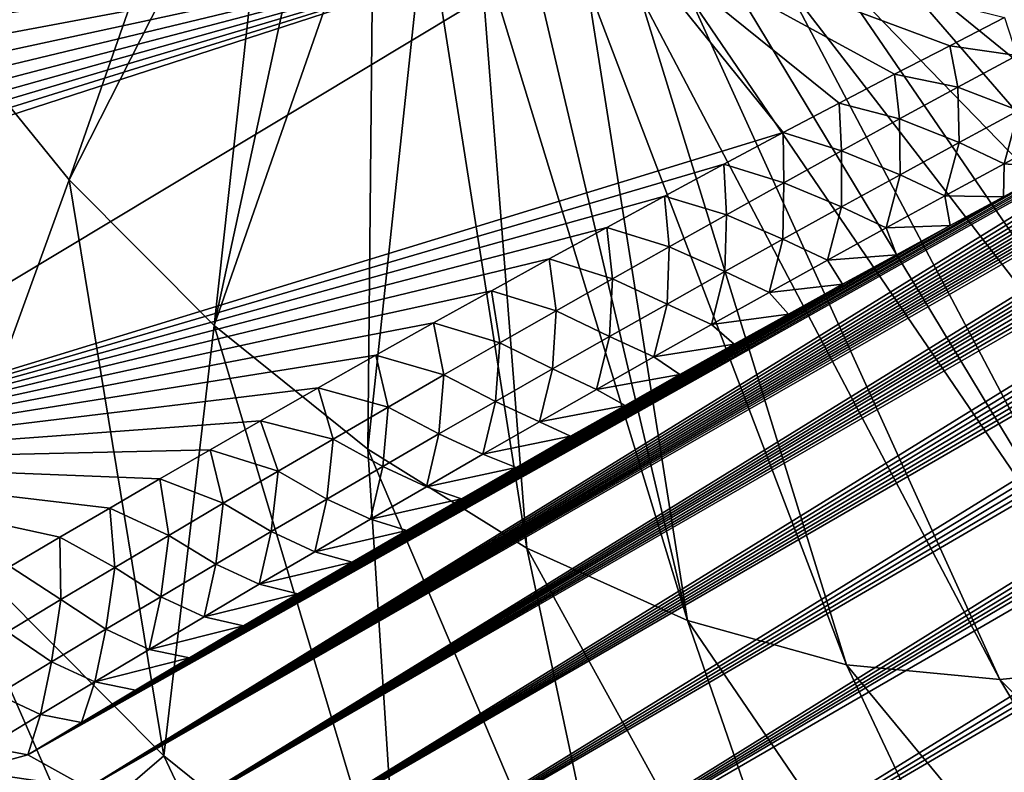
# Model space of a CAD drawing. Header units: metres. Extents: x -80 to 80, y -455 to 95.
# Tile 460 of 656: x -70.11 to -62.11, y -44.78 to -38.66. Entities that reach past the tile are written whole.
import ezdxf

# ---------------------------------------------------------------- set-up
doc = ezdxf.new("R2010")
doc.units = ezdxf.units.M
doc.layers.add('solid_501010_K', color=7, linetype='CONTINUOUS')

msp = doc.modelspace()

# ---------------------------------------------------------------- linework, layer by layer
at = {"layer": 'solid_501010_K'}
for points in [[(-67.063141, -46.354252, 48.614143), (-44.740086, -33.154278, 28.696333), (-44.162918, -33.103046, 28.634157)], [(-66.325684, -46.79882, 49.370514), (-67.063141, -46.354252, 48.614143), (-44.162918, -33.103046, 28.634157)], [(-66.325684, -46.79882, 49.370514), (-43.676907, -33.086941, 28.611338), (-43.263935, -33.097355, 28.618059)], [(-66.325684, -46.79882, 49.370514), (-44.162918, -33.103046, 28.634157), (-43.676907, -33.086941, 28.611338)], [(-66.325684, -46.79882, 49.370514), (-43.263935, -33.097355, 28.618059), (-42.909931, -33.128357, 28.647699)], [(-65.548698, -47.274113, 50.044193), (-66.325684, -46.79882, 49.370514), (-42.909931, -33.128357, 28.647699)], [(-65.548698, -47.274113, 50.044193), (-42.909931, -33.128357, 28.647699), (-42.603291, -33.175686, 28.695436)], [(-67.063141, -46.354252, 48.614143), (-45.068607, -33.196266, 28.74576), (-44.740086, -33.154278, 28.696333)], [(-67.063141, -46.354252, 48.614143), (-45.427174, -33.251324, 28.809904), (-45.068607, -33.196266, 28.74576)], [(-65.548698, -47.274113, 50.044193), (-42.603291, -33.175686, 28.695436), (-42.335392, -33.236614, 28.758228)], [(-67.063141, -46.354252, 48.614143), (-45.818066, -33.321236, 28.890873), (-45.427174, -33.251324, 28.809904)], [(-65.548698, -47.274113, 50.044193), (-42.335392, -33.236614, 28.758228), (-42.098774, -33.30946, 28.834143)], [(-67.063141, -46.354252, 48.614143), (-46.243538, -33.407684, 28.990576), (-45.818066, -33.321236, 28.890873)], [(-65.548698, -47.274113, 50.044193), (-42.098774, -33.30946, 28.834143), (-41.888222, -33.393284, 28.922083)], [(-67.758598, -45.941452, 47.774277), (-46.706242, -33.512539, 29.111168), (-46.243538, -33.407684, 28.990576)], [(-67.063141, -46.354252, 48.614143), (-67.758598, -45.941452, 47.774277), (-46.243538, -33.407684, 28.990576)], [(-65.548698, -47.274113, 50.044193), (-41.888222, -33.393284, 28.922083), (-41.699245, -33.488327, 29.02231)], [(-67.758598, -45.941452, 47.774277), (-47.209763, -33.63839, 29.255877), (-46.706242, -33.512539, 29.111168)], [(-64.734062, -47.779243, 50.635429), (-65.548698, -47.274113, 50.044193), (-41.699245, -33.488327, 29.02231)], [(-64.734062, -47.779243, 50.635429), (-41.699245, -33.488327, 29.02231), (-41.528233, -33.595264, 29.135452)], [(-64.734062, -47.779243, 50.635429), (-41.528233, -33.595264, 29.135452), (-41.373119, -33.715549, 29.263088)], [(-67.758598, -45.941452, 47.774277), (-47.757191, -33.787552, 29.427498), (-47.209763, -33.63839, 29.255877)], [(-64.734062, -47.779243, 50.635429), (-41.373119, -33.715549, 29.263088), (-41.232262, -33.851639, 29.407845)], [(-67.758598, -45.941452, 47.774277), (-48.351635, -33.962387, 29.628872), (-47.757191, -33.787552, 29.427498)], [(-64.734062, -47.779243, 50.635429), (-41.232262, -33.851639, 29.407845), (-41.105217, -34.006279, 29.572626)], [(-68.408897, -45.561649, 46.849689), (-48.776203, -34.094772, 29.78166), (-48.351635, -33.962387, 29.628872)], [(-67.758598, -45.941452, 47.774277), (-68.408897, -45.561649, 46.849689), (-48.351635, -33.962387, 29.628872)], [(-64.734062, -47.779243, 50.635429), (-41.105217, -34.006279, 29.572626), (-40.992966, -34.183395, 29.761736)], [(-68.408897, -45.561649, 46.849689), (-49.224724, -34.240864, 29.950617), (-48.776203, -34.094772, 29.78166)], [(-68.408897, -45.561649, 46.849689), (-49.698677, -34.401756, 30.137194), (-49.224724, -34.240864, 29.950617)], [(-63.883057, -48.313488, 51.143887), (-64.734062, -47.779243, 50.635429), (-40.992966, -34.183395, 29.761736)], [(-63.883057, -48.313488, 51.143887), (-40.992966, -34.183395, 29.761736), (-40.897076, -34.388245, 29.980846)], [(-68.408897, -45.561649, 46.849689), (-50.199081, -34.578285, 30.342455), (-49.698677, -34.401756, 30.137194)], [(-63.883057, -48.313488, 51.143887), (-40.897076, -34.388245, 29.980846), (-40.821041, -34.626686, 30.236309)], [(-68.408897, -45.561649, 46.849689), (-50.728027, -34.77198, 30.568542), (-50.199081, -34.578285, 30.342455)], [(-63.883057, -48.313488, 51.143887), (-40.821041, -34.626686, 30.236309), (-40.770229, -34.907375, 30.537647)], [(-68.408897, -45.561649, 46.849689), (-51.286289, -34.983524, 30.816315), (-50.728027, -34.77198, 30.568542)], [(-62.996494, -48.876259, 51.568554), (-63.883057, -48.313488, 51.143887), (-40.770229, -34.907375, 30.537647)], [(-62.996494, -48.876259, 51.568554), (-40.770229, -34.907375, 30.537647), (-40.752071, -35.239765, 30.895155)], [(-69.010117, -45.21624, 45.838776), (-51.726315, -35.155384, 31.01857), (-51.286289, -34.983524, 30.816315)], [(-68.408897, -45.561649, 46.849689), (-69.010117, -45.21624, 45.838776), (-51.286289, -34.983524, 30.816315)], [(-69.010117, -45.21624, 45.838776), (-52.184002, -35.3382, 31.234232), (-51.726315, -35.155384, 31.01857)], [(-62.996494, -48.876259, 51.568554), (-40.752071, -35.239765, 30.895155), (-40.77803, -35.637028, 31.32353)], [(-69.010117, -45.21624, 45.838776), (-52.661476, -35.533592, 31.465843), (-52.184002, -35.3382, 31.234232)], [(-69.010117, -45.21624, 45.838776), (-53.158939, -35.741798, 31.713724), (-52.661476, -35.533592, 31.465843)], [(-62.996494, -48.876259, 51.568554), (-40.77803, -35.637028, 31.32353), (-40.811611, -35.86388, 31.568567)], [(-69.010117, -45.21624, 45.838776), (-53.571239, -35.917557, 31.923641), (-53.158939, -35.741798, 31.713724)], [(-69.010117, -45.21624, 45.838776), (-53.998146, -36.102821, 32.145973), (-53.571239, -35.917557, 31.923641)], [(-62.996494, -48.876259, 51.568554), (-40.811611, -35.86388, 31.568567), (-40.862015, -36.111988, 31.837017)], [(-69.010117, -45.21624, 45.838776), (-54.440701, -36.298241, 32.38168), (-53.998146, -36.102821, 32.145973)], [(-62.996494, -48.876259, 51.568554), (-40.862015, -36.111988, 31.837017), (-40.931625, -36.383091, 32.130894)], [(-68.405746, -36.225109, 62.123634), (-70.789642, -38.628834, 56.503872), (-69.708549, -39.961239, 56.825706)], [(-68.038643, -36.666187, 62.239697), (-68.405746, -36.225109, 62.123634), (-69.708549, -39.961239, 56.825706)], [(-69.010117, -45.21624, 45.838776), (-54.897991, -36.503132, 32.62957), (-54.440701, -36.298241, 32.38168)], [(-62.074902, -49.466949, 51.907593), (-62.996494, -48.876259, 51.568554), (-40.931625, -36.383091, 32.130894)], [(-69.557556, -44.906773, 44.73962), (-55.370411, -36.718178, 32.891003), (-54.897991, -36.503132, 32.62957)], [(-69.010117, -45.21624, 45.838776), (-69.557556, -44.906773, 44.73962), (-54.897991, -36.503132, 32.62957)], [(-68.038643, -36.666187, 62.239697), (-69.708549, -39.961239, 56.825706), (-68.530258, -41.143372, 57.337402)], [(-69.557556, -44.906773, 44.73962), (-55.776035, -36.905697, 33.120331), (-55.370411, -36.718178, 32.891003)], [(-67.647079, -37.069447, 62.40353), (-68.038643, -36.666187, 62.239697), (-68.530258, -41.143372, 57.337402)], [(-62.357918, -36.666138, 68.102737), (-62.5093, -37.069405, 67.7062), (-56.999367, -39.961239, 69.942711)], [(-62.357918, -36.666138, 68.102737), (-56.999367, -39.961239, 69.942711), (-56.71183, -38.628834, 71.033424)], [(-69.557556, -44.906773, 44.73962), (-56.193565, -37.101124, 33.360348), (-55.776035, -36.905697, 33.120331)], [(-69.557556, -44.906773, 44.73962), (-56.622368, -37.304104, 33.61055), (-56.193565, -37.101124, 33.360348)], [(-67.235985, -37.429817, 62.613075), (-67.647079, -37.069447, 62.40353), (-68.530258, -41.143372, 57.337402)], [(-62.5093, -37.069405, 67.7062), (-62.705761, -37.429783, 67.288696), (-57.473606, -41.143372, 68.748848)], [(-62.5093, -37.069405, 67.7062), (-57.473606, -41.143372, 68.748848), (-56.999367, -39.961239, 69.942711)], [(-69.557556, -44.906773, 44.73962), (-57.060654, -37.514072, 33.870594), (-56.622368, -37.304104, 33.61055)], [(-67.235985, -37.429817, 62.613075), (-68.530258, -41.143372, 57.337402), (-67.28109, -42.148823, 58.027534)], [(-66.810524, -37.742775, 62.865704), (-67.235985, -37.429817, 62.613075), (-67.28109, -42.148823, 58.027534)], [(-62.705761, -37.429783, 67.288696), (-62.944824, -37.742741, 66.855469), (-58.123951, -42.148823, 67.478516)], [(-62.705761, -37.429783, 67.288696), (-58.123951, -42.148823, 67.478516), (-57.473606, -41.143372, 68.748848)], [(-69.557556, -44.906773, 44.73962), (-57.506645, -37.730438, 34.140137), (-57.060654, -37.514072, 33.870594)], [(-69.557556, -44.906773, 44.73962), (-57.960724, -37.95335, 34.419399), (-57.506645, -37.730438, 34.140137)], [(-66.810524, -37.742775, 62.865704), (-67.28109, -42.148823, 58.027534), (-65.988945, -42.955132, 58.880684)], [(-66.376045, -38.004383, 63.158241), (-66.810524, -37.742775, 62.865704), (-65.988945, -42.955132, 58.880684)], [(-62.944824, -37.742741, 66.855469), (-63.223488, -38.004353, 66.41198), (-58.123951, -42.148823, 67.478516)], [(-73.760017, -40.593231, 42.074558), (-73.355377, -40.359142, 41.719841), (-65.298088, -37.84605, 36.291473)], [(-72.613815, -42.247437, 42.271839), (-73.760017, -40.593231, 42.074558), (-65.298088, -37.84605, 36.291473)], [(-73.355377, -40.359142, 41.719841), (-72.951569, -40.122749, 41.367989), (-65.298088, -37.84605, 36.291473)], [(-72.951569, -40.122749, 41.367989), (-72.548607, -39.884068, 41.018993), (-65.298088, -37.84605, 36.291473)], [(-72.613815, -42.247437, 42.271839), (-65.298088, -37.84605, 36.291473), (-63.905449, -39.576694, 36.638096)], [(-72.548607, -39.884068, 41.018993), (-72.1465, -39.64312, 40.672848), (-65.298088, -37.84605, 36.291473)], [(-72.1465, -39.64312, 40.672848), (-71.745255, -39.399918, 40.329544), (-65.298088, -37.84605, 36.291473)], [(-71.745255, -39.399918, 40.329544), (-71.344444, -39.154243, 39.988716), (-65.298088, -37.84605, 36.291473)], [(-71.344444, -39.154243, 39.988716), (-70.944237, -38.9062, 39.650497), (-65.298088, -37.84605, 36.291473)], [(-70.944237, -38.9062, 39.650497), (-70.545212, -38.656143, 39.315353), (-65.298088, -37.84605, 36.291473)], [(-63.451366, -39.337284, 36.322128), (-63.905449, -39.576694, 36.638096), (-65.298088, -37.84605, 36.291473)], [(-63.000076, -39.101601, 36.012993), (-63.451366, -39.337284, 36.322128), (-65.298088, -37.84605, 36.291473)], [(-62.551216, -38.869408, 35.710308), (-63.000076, -39.101601, 36.012993), (-65.298088, -37.84605, 36.291473)], [(-62.105515, -38.641071, 35.414455), (-62.551216, -38.869408, 35.710308), (-65.298088, -37.84605, 36.291473)], [(-69.557556, -44.906773, 44.73962), (-58.42392, -38.183117, 34.708599), (-57.960724, -37.95335, 34.419399)], [(-66.376045, -38.004383, 63.158241), (-65.988945, -42.955132, 58.880684), (-64.682686, -43.544285, 59.877792)], [(-65.938011, -38.211346, 63.487007), (-66.376045, -38.004383, 63.158241), (-64.682686, -43.544285, 59.877792)], [(-63.223488, -38.004353, 66.41198), (-63.538258, -38.211327, 65.963776), (-58.935875, -42.955132, 66.160072)], [(-63.223488, -38.004353, 66.41198), (-58.935875, -42.955132, 66.160072), (-58.123951, -42.148823, 67.478516)], [(-69.557556, -44.906773, 44.73962), (-58.89436, -38.418991, 35.007088), (-58.42392, -38.183117, 34.708599)], [(-65.501938, -38.361061, 63.847858), (-65.938011, -38.211346, 63.487007), (-64.682686, -43.544285, 59.877792)], [(-63.538258, -38.211327, 65.963776), (-63.885166, -38.36105, 65.516518), (-59.891247, -43.544285, 64.822983)], [(-63.538258, -38.211327, 65.963776), (-59.891247, -43.544285, 64.822983), (-58.935875, -42.955132, 66.160072)], [(-65.501938, -38.361061, 63.847858), (-64.682686, -43.544285, 59.877792), (-63.391495, -43.903126, 60.99659)], [(-65.073326, -38.451645, 64.236252), (-65.501938, -38.361061, 63.847858), (-63.391495, -43.903126, 60.99659)], [(-63.885166, -38.36105, 65.516518), (-64.259842, -38.451645, 65.075836), (-60.968716, -43.903126, 63.497112)], [(-63.885166, -38.36105, 65.516518), (-60.968716, -43.903126, 63.497112), (-59.891247, -43.544285, 64.822983)], [(-69.557556, -44.906773, 44.73962), (-59.370159, -38.660198, 35.31424), (-58.89436, -38.418991, 35.007088)], [(-65.073326, -38.451645, 64.236252), (-62.144218, -44.023636, 62.212082), (-64.657562, -38.481964, 64.647285)], [(-65.073326, -38.451645, 64.236252), (-63.391495, -43.903126, 60.99659), (-62.144218, -44.023636, 62.212082)], [(-64.259842, -38.451645, 65.075836), (-64.657562, -38.481964, 64.647285), (-60.968716, -43.903126, 63.497112)], [(-60.968716, -43.903126, 63.497112), (-64.657562, -38.481964, 64.647285), (-62.144218, -44.023636, 62.212082)], [(-70.750908, -42.826015, 51.008858), (-69.708549, -39.961239, 56.825706), (-70.789642, -38.628834, 56.503872)], [(-62.007099, -38.948902, 35.592228), (-62.551216, -38.869408, 35.710308), (-62.105515, -38.641071, 35.414455)], [(-69.557556, -44.906773, 44.73962), (-59.850735, -38.906452, 35.629852), (-59.370159, -38.660198, 35.31424)], [(-62.484268, -39.20697, 35.919792), (-63.000076, -39.101601, 36.012993), (-62.551216, -38.869408, 35.710308)], [(-62.007099, -38.948902, 35.592228), (-62.484268, -39.20697, 35.919792), (-62.551216, -38.869408, 35.710308)], [(-70.045639, -44.634899, 43.550011), (-60.337574, -39.158302, 35.954433), (-59.850735, -38.906452, 35.629852)], [(-69.557556, -44.906773, 44.73962), (-70.045639, -44.634899, 43.550011), (-59.850735, -38.906452, 35.629852)], [(-62.007099, -38.948902, 35.592228), (-61.99147, -39.39563, 36.014568), (-62.484268, -39.20697, 35.919792)], [(-62.958775, -39.465557, 36.250637), (-63.451366, -39.337284, 36.322128), (-63.000076, -39.101601, 36.012993)], [(-62.484268, -39.20697, 35.919792), (-62.958775, -39.465557, 36.250637), (-63.000076, -39.101601, 36.012993)], [(-70.045639, -44.634899, 43.550011), (-60.829643, -39.415306, 36.287697), (-60.337574, -39.158302, 35.954433)], [(-62.484268, -39.20697, 35.919792), (-62.47435, -39.656746, 36.35099), (-62.958775, -39.465557, 36.250637)], [(-62.484268, -39.20697, 35.919792), (-61.99147, -39.39563, 36.014568), (-62.47435, -39.656746, 36.35099)], [(-63.430656, -39.724606, 36.584705), (-63.905449, -39.576694, 36.638096), (-63.451366, -39.337284, 36.322128)], [(-62.958775, -39.465557, 36.250637), (-63.430656, -39.724606, 36.584705), (-63.451366, -39.337284, 36.322128)], [(-70.045639, -44.634899, 43.550011), (-61.254719, -39.639336, 36.580017), (-60.829643, -39.415306, 36.287697)], [(-62.109924, -39.830704, 36.613369), (-62.47435, -39.656746, 36.35099), (-61.99147, -39.39563, 36.014568)], [(-61.626308, -39.571167, 36.275761), (-62.109924, -39.830704, 36.613369), (-61.99147, -39.39563, 36.014568)], [(-62.958775, -39.465557, 36.250637), (-62.954552, -39.918446, 36.690727), (-63.430656, -39.724606, 36.584705)], [(-62.958775, -39.465557, 36.250637), (-62.47435, -39.656746, 36.35099), (-62.954552, -39.918446, 36.690727)], [(-64.387184, -39.833134, 36.978733), (-72.613815, -42.247437, 42.271839), (-63.905449, -39.576694, 36.638096)], [(-63.899952, -39.984055, 36.921955), (-64.387184, -39.833134, 36.978733), (-63.905449, -39.576694, 36.638096)], [(-63.430656, -39.724606, 36.584705), (-63.899952, -39.984055, 36.921955), (-63.905449, -39.576694, 36.638096)], [(-61.626308, -39.571167, 36.275761), (-61.682278, -39.866577, 36.878349), (-62.109924, -39.830704, 36.613369)], [(-70.045639, -44.634899, 43.550011), (-61.682278, -39.866577, 36.878349), (-61.254719, -39.639336, 36.580017)], [(-62.590889, -40.090939, 36.954281), (-62.954552, -39.918446, 36.690727), (-62.47435, -39.656746, 36.35099)], [(-62.109924, -39.830704, 36.613369), (-62.590889, -40.090939, 36.954281), (-62.47435, -39.656746, 36.35099)], [(-63.430656, -39.724606, 36.584705), (-63.43211, -40.180672, 37.033726), (-63.899952, -39.984055, 36.921955)], [(-63.430656, -39.724606, 36.584705), (-62.954552, -39.918446, 36.690727), (-63.43211, -40.180672, 37.033726)], [(-64.387184, -39.833134, 36.978733), (-64.871117, -40.09317, 37.326534), (-72.613815, -42.247437, 42.271839)], [(-64.366684, -40.243855, 37.262356), (-64.871117, -40.09317, 37.326534), (-64.387184, -39.833134, 36.978733)], [(-63.899952, -39.984055, 36.921955), (-64.366684, -40.243855, 37.262356), (-64.387184, -39.833134, 36.978733)], [(-62.109924, -39.830704, 36.613369), (-62.11348, -40.097492, 37.183178), (-62.590889, -40.090939, 36.954281)], [(-62.109924, -39.830704, 36.613369), (-61.682278, -39.866577, 36.878349), (-62.11348, -40.097492, 37.183178)], [(-70.045639, -44.634899, 43.550011), (-62.11348, -40.097492, 37.183178), (-61.682278, -39.866577, 36.878349)], [(-63.069233, -40.351814, 37.298443), (-63.43211, -40.180672, 37.033726), (-62.954552, -39.918446, 36.690727)], [(-62.590889, -40.090939, 36.954281), (-63.069233, -40.351814, 37.298443), (-62.954552, -39.918446, 36.690727)], [(-70.750908, -42.826015, 51.008858), (-68.94001, -44.642818, 51.795277), (-69.708549, -39.961239, 56.825706)], [(-68.94001, -44.642818, 51.795277), (-68.530258, -41.143372, 57.337402), (-69.708549, -39.961239, 56.825706)], [(-63.899952, -39.984055, 36.921955), (-63.907059, -40.443363, 37.379951), (-64.366684, -40.243855, 37.262356)], [(-63.899952, -39.984055, 36.921955), (-63.43211, -40.180672, 37.033726), (-63.907059, -40.443363, 37.379951)], [(-64.871117, -40.09317, 37.326534), (-65.338402, -40.346504, 37.667732), (-72.613815, -42.247437, 42.271839)], [(-70.045639, -44.634899, 43.550011), (-62.547924, -40.331856, 37.494282), (-62.11348, -40.097492, 37.183178)], [(-64.830887, -40.50396, 37.605862), (-65.338402, -40.346504, 37.667732), (-64.871117, -40.09317, 37.326534)], [(-64.366684, -40.243855, 37.262356), (-64.830887, -40.50396, 37.605862), (-64.871117, -40.09317, 37.326534)], [(-62.590889, -40.090939, 36.954281), (-62.547924, -40.331856, 37.494282), (-63.069233, -40.351814, 37.298443)], [(-62.590889, -40.090939, 36.954281), (-62.11348, -40.097492, 37.183178), (-62.547924, -40.331856, 37.494282)], [(-64.366684, -40.243855, 37.262356), (-64.379417, -40.706467, 37.729355), (-64.830887, -40.50396, 37.605862)], [(-64.366684, -40.243855, 37.262356), (-63.907059, -40.443363, 37.379951), (-64.379417, -40.706467, 37.729355)], [(-63.544983, -40.613262, 37.645817), (-63.907059, -40.443363, 37.379951), (-63.43211, -40.180672, 37.033726)], [(-63.069233, -40.351814, 37.298443), (-63.544983, -40.613262, 37.645817), (-63.43211, -40.180672, 37.033726)], [(-70.045639, -44.634899, 43.550011), (-62.984692, -40.569221, 37.811226), (-62.547924, -40.331856, 37.494282)], [(-63.069233, -40.351814, 37.298443), (-62.547924, -40.331856, 37.494282), (-62.984692, -40.569221, 37.811226)], [(-65.338402, -40.346504, 37.667732), (-65.806435, -40.602478, 38.014832), (-72.613815, -42.247437, 42.271839)], [(-65.292595, -40.764313, 37.952438), (-65.806435, -40.602478, 38.014832), (-65.338402, -40.346504, 37.667732)], [(-64.830887, -40.50396, 37.605862), (-65.292595, -40.764313, 37.952438), (-65.338402, -40.346504, 37.667732)], [(-63.069233, -40.351814, 37.298443), (-62.984692, -40.569221, 37.811226), (-63.544983, -40.613262, 37.645817)], [(-64.018158, -40.875237, 37.996357), (-64.379417, -40.706467, 37.729355), (-63.907059, -40.443363, 37.379951)], [(-63.544983, -40.613262, 37.645817), (-64.018158, -40.875237, 37.996357), (-63.907059, -40.443363, 37.379951)], [(-70.045639, -44.634899, 43.550011), (-63.422867, -40.809143, 38.133587), (-62.984692, -40.569221, 37.811226)], [(-64.830887, -40.50396, 37.605862), (-64.84922, -40.969929, 38.081905), (-65.292595, -40.764313, 37.952438)], [(-64.830887, -40.50396, 37.605862), (-64.379417, -40.706467, 37.729355), (-64.84922, -40.969929, 38.081905)], [(-63.544983, -40.613262, 37.645817), (-62.984692, -40.569221, 37.811226), (-63.422867, -40.809143, 38.133587)], [(-65.806435, -40.602478, 38.014832), (-66.276031, -40.861614, 38.368576), (-72.613815, -42.247437, 42.271839)], [(-65.751823, -41.024868, 38.302048), (-66.276031, -40.861614, 38.368576), (-65.806435, -40.602478, 38.014832)], [(-65.292595, -40.764313, 37.952438), (-65.751823, -41.024868, 38.302048), (-65.806435, -40.602478, 38.014832)], [(-63.544983, -40.613262, 37.645817), (-63.422867, -40.809143, 38.133587), (-64.018158, -40.875237, 37.996357)], [(-64.488792, -41.137669, 38.350021), (-64.84922, -40.969929, 38.081905), (-64.379417, -40.706467, 37.729355)], [(-64.018158, -40.875237, 37.996357), (-64.488792, -41.137669, 38.350021), (-64.379417, -40.706467, 37.729355)], [(-70.045639, -44.634899, 43.550011), (-63.86195, -41.051357, 38.461147), (-63.422867, -40.809143, 38.133587)], [(-65.292595, -40.764313, 37.952438), (-65.316498, -41.233696, 38.437553), (-65.751823, -41.024868, 38.302048)], [(-65.292595, -40.764313, 37.952438), (-64.84922, -40.969929, 38.081905), (-65.316498, -41.233696, 38.437553)], [(-64.018158, -40.875237, 37.996357), (-63.422867, -40.809143, 38.133587), (-63.86195, -41.051357, 38.461147)], [(-66.276031, -40.861614, 38.368576), (-66.746277, -41.123314, 38.72831), (-72.613815, -42.247437, 42.271839)], [(-66.208603, -41.285587, 38.654663), (-66.746277, -41.123314, 38.72831), (-66.276031, -40.861614, 38.368576)], [(-65.751823, -41.024868, 38.302048), (-66.208603, -41.285587, 38.654663), (-66.276031, -40.861614, 38.368576)], [(-64.018158, -40.875237, 37.996357), (-63.86195, -41.051357, 38.461147), (-64.488792, -41.137669, 38.350021)], [(-64.956894, -41.400513, 38.706776), (-65.316498, -41.233696, 38.437553), (-64.84922, -40.969929, 38.081905)], [(-64.488792, -41.137669, 38.350021), (-64.956894, -41.400513, 38.706776), (-64.84922, -40.969929, 38.081905)], [(-70.045639, -44.634899, 43.550011), (-64.303223, -41.296448, 38.794586), (-63.86195, -41.051357, 38.461147)], [(-65.751823, -41.024868, 38.302048), (-65.781258, -41.497726, 38.796276), (-66.208603, -41.285587, 38.654663)], [(-65.751823, -41.024868, 38.302048), (-65.316498, -41.233696, 38.437553), (-65.781258, -41.497726, 38.796276)], [(-64.488792, -41.137669, 38.350021), (-63.86195, -41.051357, 38.461147), (-64.303223, -41.296448, 38.794586)], [(-66.746277, -41.123314, 38.72831), (-67.216171, -41.386951, 39.093296), (-72.613815, -42.247437, 42.271839)], [(-66.662941, -41.54644, 39.010254), (-67.216171, -41.386951, 39.093296), (-66.746277, -41.123314, 38.72831)], [(-66.208603, -41.285587, 38.654663), (-66.662941, -41.54644, 39.010254), (-66.746277, -41.123314, 38.72831)], [(-64.488792, -41.137669, 38.350021), (-64.303223, -41.296448, 38.794586), (-64.956894, -41.400513, 38.706776)], [(-68.94001, -44.642818, 51.795277), (-67.020172, -46.188084, 52.85593), (-68.530258, -41.143372, 57.337402)], [(-67.020172, -46.188084, 52.85593), (-67.28109, -42.148823, 58.027534), (-68.530258, -41.143372, 57.337402)], [(-70.045639, -44.634899, 43.550011), (-64.746124, -41.544106, 39.133575), (-64.303223, -41.296448, 38.794586)], [(-66.208603, -41.285587, 38.654663), (-66.243523, -41.761974, 39.158035), (-66.662941, -41.54644, 39.010254)], [(-66.208603, -41.285587, 38.654663), (-65.781258, -41.497726, 38.796276), (-66.243523, -41.761974, 39.158035)], [(-65.422493, -41.663712, 39.066578), (-65.781258, -41.497726, 38.796276), (-65.316498, -41.233696, 38.437553)], [(-64.956894, -41.400513, 38.706776), (-65.422493, -41.663712, 39.066578), (-65.316498, -41.233696, 38.437553)], [(-64.956894, -41.400513, 38.706776), (-64.303223, -41.296448, 38.794586), (-64.746124, -41.544106, 39.133575)], [(-67.216171, -41.386951, 39.093296), (-67.685081, -41.652134, 39.463081), (-72.613815, -42.247437, 42.271839)], [(-67.114853, -41.807384, 39.368797), (-67.685081, -41.652134, 39.463081), (-67.216171, -41.386951, 39.093296)], [(-66.662941, -41.54644, 39.010254), (-67.114853, -41.807384, 39.368797), (-67.216171, -41.386951, 39.093296)], [(-64.956894, -41.400513, 38.706776), (-64.746124, -41.544106, 39.133575), (-65.422493, -41.663712, 39.066578)], [(-65.885597, -41.927235, 39.429405), (-66.243523, -41.761974, 39.158035), (-65.781258, -41.497726, 38.796276)], [(-65.422493, -41.663712, 39.066578), (-65.885597, -41.927235, 39.429405), (-65.781258, -41.497726, 38.796276)], [(-70.045639, -44.634899, 43.550011), (-65.189819, -41.79388, 39.477619), (-64.746124, -41.544106, 39.133575)], [(-66.662941, -41.54644, 39.010254), (-66.703293, -42.026409, 39.522812), (-67.114853, -41.807384, 39.368797)], [(-66.662941, -41.54644, 39.010254), (-66.243523, -41.761974, 39.158035), (-66.703293, -42.026409, 39.522812)], [(-65.422493, -41.663712, 39.066578), (-64.746124, -41.544106, 39.133575), (-65.189819, -41.79388, 39.477619)], [(-67.685081, -41.652134, 39.463081), (-68.153961, -41.919498, 39.838528), (-72.613815, -42.247437, 42.271839)], [(-67.564354, -42.068386, 39.730267), (-68.153961, -41.919498, 39.838528), (-67.685081, -41.652134, 39.463081)], [(-67.114853, -41.807384, 39.368797), (-67.564354, -42.068386, 39.730267), (-67.685081, -41.652134, 39.463081)], [(-65.422493, -41.663712, 39.066578), (-65.189819, -41.79388, 39.477619), (-65.885597, -41.927235, 39.429405)], [(-66.346207, -42.191036, 39.795223), (-66.703293, -42.026409, 39.522812), (-66.243523, -41.761974, 39.158035)], [(-65.885597, -41.927235, 39.429405), (-66.346207, -42.191036, 39.795223), (-66.243523, -41.761974, 39.158035)], [(-70.045639, -44.634899, 43.550011), (-65.633438, -42.045315, 39.826237), (-65.189819, -41.79388, 39.477619)], [(-67.114853, -41.807384, 39.368797), (-67.160599, -42.290989, 39.890568), (-67.564354, -42.068386, 39.730267)], [(-67.114853, -41.807384, 39.368797), (-66.703293, -42.026409, 39.522812), (-67.160599, -42.290989, 39.890568)], [(-65.885597, -41.927235, 39.429405), (-65.189819, -41.79388, 39.477619), (-65.633438, -42.045315, 39.826237)], [(-68.153961, -41.919498, 39.838528), (-68.563751, -42.154957, 40.171368), (-72.613815, -42.247437, 42.271839)], [(-68.011459, -42.329411, 40.094631), (-68.563751, -42.154957, 40.171368), (-68.153961, -41.919498, 39.838528)], [(-67.564354, -42.068386, 39.730267), (-68.011459, -42.329411, 40.094631), (-68.153961, -41.919498, 39.838528)], [(-65.885597, -41.927235, 39.429405), (-65.633438, -42.045315, 39.826237), (-66.346207, -42.191036, 39.795223)], [(-70.045639, -44.634899, 43.550011), (-66.076767, -42.298283, 40.179317), (-65.633438, -42.045315, 39.826237)], [(-67.564354, -42.068386, 39.730267), (-67.61544, -42.555672, 40.261284), (-68.011459, -42.329411, 40.094631)], [(-67.564354, -42.068386, 39.730267), (-67.160599, -42.290989, 39.890568), (-67.61544, -42.555672, 40.261284)], [(-66.804344, -42.455078, 40.164005), (-67.160599, -42.290989, 39.890568), (-66.703293, -42.026409, 39.522812)], [(-66.346207, -42.191036, 39.795223), (-66.804344, -42.455078, 40.164005), (-66.703293, -42.026409, 39.522812)], [(-66.346207, -42.191036, 39.795223), (-65.633438, -42.045315, 39.826237), (-66.076767, -42.298283, 40.179317)], [(-68.563751, -42.154957, 40.171368), (-68.972473, -42.391453, 40.507763), (-72.613815, -42.247437, 42.271839)], [(-68.456169, -42.590427, 40.461872), (-68.972473, -42.391453, 40.507763), (-68.563751, -42.154957, 40.171368)], [(-68.011459, -42.329411, 40.094631), (-68.456169, -42.590427, 40.461872), (-68.563751, -42.154957, 40.171368)], [(-65.034286, -47.427288, 54.167126), (-65.988945, -42.955132, 58.880684), (-67.28109, -42.148823, 58.027534)], [(-67.020172, -46.188084, 52.85593), (-65.034286, -47.427288, 54.167126), (-67.28109, -42.148823, 58.027534)], [(-69.784798, -42.866402, 41.189693), (-70.188629, -43.105019, 41.535469), (-72.613815, -42.247437, 42.271839)], [(-69.379547, -42.628632, 40.847248), (-69.784798, -42.866402, 41.189693), (-72.613815, -42.247437, 42.271839)], [(-68.972473, -42.391453, 40.507763), (-69.379547, -42.628632, 40.847248), (-72.613815, -42.247437, 42.271839)], [(-66.346207, -42.191036, 39.795223), (-66.076767, -42.298283, 40.179317), (-66.804344, -42.455078, 40.164005)], [(-70.045639, -44.634899, 43.550011), (-66.520874, -42.553299, 40.537525), (-66.076767, -42.298283, 40.179317)], [(-68.011459, -42.329411, 40.094631), (-68.067825, -42.820431, 40.634926), (-68.456169, -42.590427, 40.461872)], [(-68.011459, -42.329411, 40.094631), (-67.61544, -42.555672, 40.261284), (-68.067825, -42.820431, 40.634926)], [(-67.260017, -42.719318, 40.535721), (-67.61544, -42.555672, 40.261284), (-67.160599, -42.290989, 39.890568)], [(-66.804344, -42.455078, 40.164005), (-67.260017, -42.719318, 40.535721), (-67.160599, -42.290989, 39.890568)], [(-66.804344, -42.455078, 40.164005), (-66.076767, -42.298283, 40.179317), (-66.520874, -42.553299, 40.537525)], [(-68.898506, -42.851418, 40.83197), (-69.379547, -42.628632, 40.847248), (-68.972473, -42.391453, 40.507763)], [(-68.456169, -42.590427, 40.461872), (-68.898506, -42.851418, 40.83197), (-68.972473, -42.391453, 40.507763)], [(-66.804344, -42.455078, 40.164005), (-66.520874, -42.553299, 40.537525), (-67.260017, -42.719318, 40.535721)], [(-70.045639, -44.634899, 43.550011), (-66.965134, -42.810013, 40.90044), (-66.520874, -42.553299, 40.537525)], [(-67.713234, -42.983727, 40.910343), (-68.067825, -42.820431, 40.634926), (-67.61544, -42.555672, 40.261284)], [(-67.260017, -42.719318, 40.535721), (-67.713234, -42.983727, 40.910343), (-67.61544, -42.555672, 40.261284)], [(-67.260017, -42.719318, 40.535721), (-66.520874, -42.553299, 40.537525), (-66.965134, -42.810013, 40.90044)], [(-69.338448, -43.112358, 41.20491), (-69.784798, -42.866402, 41.189693), (-69.379547, -42.628632, 40.847248)], [(-68.898506, -42.851418, 40.83197), (-69.338448, -43.112358, 41.20491), (-69.379547, -42.628632, 40.847248)], [(-68.456169, -42.590427, 40.461872), (-68.517761, -43.085239, 41.011478), (-68.898506, -42.851418, 40.83197)], [(-68.456169, -42.590427, 40.461872), (-68.067825, -42.820431, 40.634926), (-68.517761, -43.085239, 41.011478)], [(-67.260017, -42.719318, 40.535721), (-66.965134, -42.810013, 40.90044), (-67.713234, -42.983727, 40.910343)], [(-70.045639, -44.634899, 43.550011), (-67.408813, -43.068008, 41.267567), (-66.965134, -42.810013, 40.90044)], [(-67.713234, -42.983727, 40.910343), (-66.965134, -42.810013, 40.90044), (-67.408813, -43.068008, 41.267567)], [(-69.67318, -45.276108, 48.990982), (-68.94001, -44.642818, 51.795277), (-70.750908, -42.826015, 51.008858)], [(-70.332924, -44.917694, 48.062504), (-69.67318, -45.276108, 48.990982), (-70.750908, -42.826015, 51.008858)], [(-69.776016, -43.373226, 41.580673), (-70.188629, -43.105019, 41.535469), (-69.784798, -42.866402, 41.189693)], [(-69.338448, -43.112358, 41.20491), (-69.776016, -43.373226, 41.580673), (-69.784798, -42.866402, 41.189693)], [(-68.898506, -42.851418, 40.83197), (-68.965248, -43.350071, 41.390923), (-69.338448, -43.112358, 41.20491)], [(-68.898506, -42.851418, 40.83197), (-68.517761, -43.085239, 41.011478), (-68.965248, -43.350071, 41.390923)], [(-68.163986, -43.248268, 41.287853), (-68.517761, -43.085239, 41.011478), (-68.067825, -42.820431, 40.634926)], [(-67.713234, -42.983727, 40.910343), (-68.163986, -43.248268, 41.287853), (-68.067825, -42.820431, 40.634926)], [(-63.026718, -48.332752, 55.69957), (-64.682686, -43.544285, 59.877792), (-65.988945, -42.955132, 58.880684)], [(-65.034286, -47.427288, 54.167126), (-63.026718, -48.332752, 55.69957), (-65.988945, -42.955132, 58.880684)], [(-67.713234, -42.983727, 40.910343), (-67.408813, -43.068008, 41.267567), (-68.163986, -43.248268, 41.287853)], [(-69.776016, -43.373226, 41.580673), (-70.211205, -43.634003, 41.959244), (-70.188629, -43.105019, 41.535469)], [(-70.045639, -44.634899, 43.550011), (-67.851189, -43.326878, 41.638412), (-67.408813, -43.068008, 41.267567)], [(-69.338448, -43.112358, 41.20491), (-69.410286, -43.614906, 41.773243), (-69.776016, -43.373226, 41.580673)], [(-69.338448, -43.112358, 41.20491), (-68.965248, -43.350071, 41.390923), (-69.410286, -43.614906, 41.773243)], [(-68.612274, -43.512924, 41.668232), (-68.965248, -43.350071, 41.390923), (-68.517761, -43.085239, 41.011478)], [(-68.163986, -43.248268, 41.287853), (-68.612274, -43.512924, 41.668232), (-68.517761, -43.085239, 41.011478)], [(-68.163986, -43.248268, 41.287853), (-67.408813, -43.068008, 41.267567), (-67.851189, -43.326878, 41.638412)], [(-68.163986, -43.248268, 41.287853), (-67.851189, -43.326878, 41.638412), (-68.612274, -43.512924, 41.668232)], [(-69.776016, -43.373226, 41.580673), (-69.852875, -43.879723, 42.158417), (-70.211205, -43.634003, 41.959244)], [(-70.045639, -44.634899, 43.550011), (-68.292007, -43.586468, 42.012814), (-67.851189, -43.326878, 41.638412)], [(-69.776016, -43.373226, 41.580673), (-69.410286, -43.614906, 41.773243), (-69.852875, -43.879723, 42.158417)], [(-69.058105, -43.777672, 42.051456), (-69.410286, -43.614906, 41.773243), (-68.965248, -43.350071, 41.390923)], [(-68.612274, -43.512924, 41.668232), (-69.058105, -43.777672, 42.051456), (-68.965248, -43.350071, 41.390923)], [(-68.612274, -43.512924, 41.668232), (-67.851189, -43.326878, 41.638412), (-68.292007, -43.586468, 42.012814)], [(-68.612274, -43.512924, 41.668232), (-68.292007, -43.586468, 42.012814), (-69.058105, -43.777672, 42.051456)], [(-70.045639, -44.634899, 43.550011), (-68.73185, -43.847073, 42.391167), (-68.292007, -43.586468, 42.012814)], [(-69.501472, -44.04248, 42.437515), (-69.852875, -43.879723, 42.158417), (-69.410286, -43.614906, 41.773243)], [(-69.058105, -43.777672, 42.051456), (-69.501472, -44.04248, 42.437515), (-69.410286, -43.614906, 41.773243)], [(-69.058105, -43.777672, 42.051456), (-68.292007, -43.586468, 42.012814), (-68.73185, -43.847073, 42.391167)], [(-61.042309, -48.884251, 57.419033), (-63.391495, -43.903126, 60.99659), (-64.682686, -43.544285, 59.877792)], [(-63.026718, -48.332752, 55.69957), (-61.042309, -48.884251, 57.419033), (-64.682686, -43.544285, 59.877792)], [(-70.211205, -43.634003, 41.959244), (-69.852875, -43.879723, 42.158417), (-70.293015, -44.144489, 42.546429)], [(-69.058105, -43.777672, 42.051456), (-68.73185, -43.847073, 42.391167), (-69.501472, -44.04248, 42.437515)], [(-70.045639, -44.634899, 43.550011), (-69.170738, -44.108688, 42.773483), (-68.73185, -43.847073, 42.391167)], [(-69.501472, -44.04248, 42.437515), (-68.73185, -43.847073, 42.391167), (-69.170738, -44.108688, 42.773483)], [(-69.942375, -44.307335, 42.826378), (-70.293015, -44.144489, 42.546429), (-69.852875, -43.879723, 42.158417)], [(-69.501472, -44.04248, 42.437515), (-69.942375, -44.307335, 42.826378), (-69.852875, -43.879723, 42.158417)], [(-59.125385, -49.069462, 59.287106), (-62.144218, -44.023636, 62.212082), (-63.391495, -43.903126, 60.99659)], [(-61.042309, -48.884251, 57.419033), (-59.125385, -49.069462, 59.287106), (-63.391495, -43.903126, 60.99659)], [(-57.318771, -48.884251, 61.262054), (-60.968716, -43.903126, 63.497112), (-62.144218, -44.023636, 62.212082)], [(-69.501472, -44.04248, 42.437515), (-69.608665, -44.371296, 43.159763), (-69.942375, -44.307335, 42.826378)], [(-69.501472, -44.04248, 42.437515), (-69.170738, -44.108688, 42.773483), (-69.608665, -44.371296, 43.159763)], [(-57.318771, -48.884251, 61.262054), (-62.144218, -44.023636, 62.212082), (-59.125385, -49.069462, 59.287106)], [(-69.942375, -44.307335, 42.826378), (-70.380814, -44.572205, 43.218037), (-70.293015, -44.144489, 42.546429)], [(-70.045639, -44.634899, 43.550011), (-69.608665, -44.371296, 43.159763), (-69.170738, -44.108688, 42.773483)], [(-69.942375, -44.307335, 42.826378), (-70.045639, -44.634899, 43.550011), (-70.380814, -44.572205, 43.218037)], [(-69.942375, -44.307335, 42.826378), (-69.608665, -44.371296, 43.159763), (-70.045639, -44.634899, 43.550011)], [(-70.525223, -44.766056, 43.722393), (-70.380814, -44.572205, 43.218037), (-70.045639, -44.634899, 43.550011)], [(-69.721031, -45.412563, 48.462574), (-70.332924, -44.917694, 48.062504), (-70.969322, -44.583878, 47.035782)], [(-69.721031, -45.412563, 48.462574), (-70.969322, -44.583878, 47.035782), (-70.917206, -44.800003, 46.488789)], [(-70.525223, -44.766056, 43.722393), (-70.045639, -44.634899, 43.550011), (-69.557556, -44.906773, 44.73962)], [(-69.67318, -45.276108, 48.990982), (-68.262108, -46.077927, 50.624386), (-68.94001, -44.642818, 51.795277)], [(-68.262108, -46.077927, 50.624386), (-67.020172, -46.188084, 52.85593), (-68.94001, -44.642818, 51.795277)], [(-69.671638, -45.224735, 45.681751), (-71.012024, -44.761845, 43.923611), (-70.991013, -44.7649, 43.914371)], [(-70.131226, -45.212925, 45.938881), (-71.012024, -44.761845, 43.923611), (-69.671638, -45.224735, 45.681751)], [(-69.671638, -45.224735, 45.681751), (-70.991013, -44.7649, 43.914371), (-70.525223, -44.766056, 43.722393)], [(-69.671638, -45.224735, 45.681751), (-70.525223, -44.766056, 43.722393), (-69.557556, -44.906773, 44.73962)]]:
    msp.add_3dface(points, dxfattribs=at)

doc.saveas('drawing.dxf')
